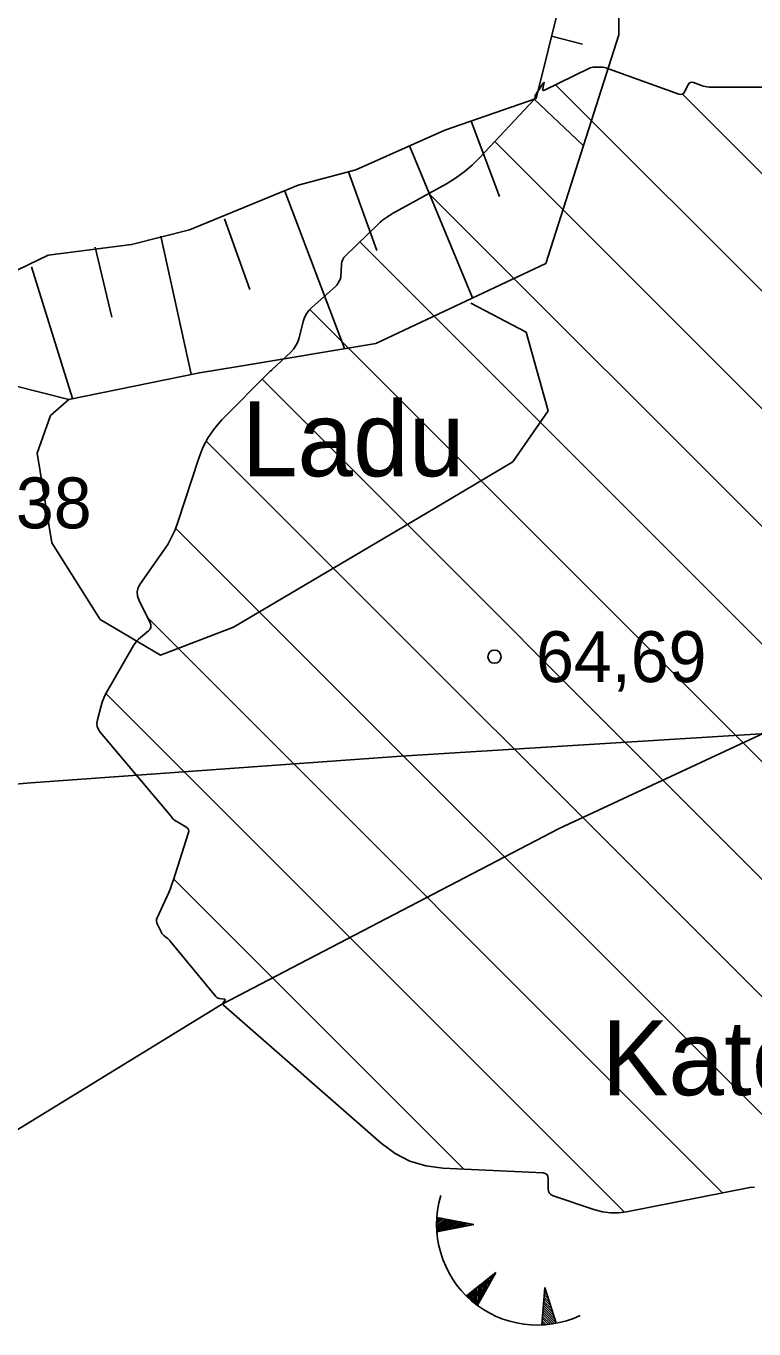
# Model space of a CAD drawing. Extents: x 532503 to 539665, y 6557663 to 6561526.
# Drawn here: x 534790.2 to 534825.2, y 6559684.9 to 6559747.6 of the extents above; entities that cross this region are included whole.
import ezdxf

# ---------------------------------------------------------------- set-up
doc = ezdxf.new("R2010")
doc.units = 0
for name, color, linetype in [('HALJASTUS', 7, 'Continuous'), ('Kaevandatud ala', 7, 'Continuous'), ('KORGUS-EH2000', 7, 'Continuous'), ('Lamami horisontaal_EH2000', 7, 'Continuous'), ('RELJEEF', 7, 'Continuous')]:
    doc.layers.add(name, color=color, linetype=linetype)

msp = doc.modelspace()

# ---------------------------------------------------------------- linework, layer by layer
at = {"layer": 'Kaevandatud ala'}
for p, q in [((534815.659, 6559744.774), (534920.673, 6559639.76)), ((534821.764, 6559744.326), (534917.763, 6559648.327)), ((534812.737, 6559742.04), (534923.583, 6559631.194)), ((534809.572, 6559739.547), (534926.492, 6559622.627)), ((534806.244, 6559737.218), (534929.402, 6559614.06)), ((534803.84, 6559733.966), (534932.312, 6559605.494)), ((534801.542, 6559730.607), (534935.222, 6559596.927)), ((534798.86, 6559727.633), (534938.132, 6559588.361)), ((534797.387, 6559723.448), (534941.041, 6559579.794)), ((534796.047, 6559719.132), (534823.699, 6559691.48)), ((534794.033, 6559715.488), (534818.975, 6559690.547)), ((534797.294, 6559706.571), (534811.248, 6559692.617))]:
    msp.add_line(p, q, dxfattribs=at)
for points in [[(534826.86, 6559744.65), (534823.058, 6559744.665), (534822.96, 6559744.669), (534822.864, 6559744.683), (534822.77, 6559744.705), (534822.677, 6559744.736), (534822.304, 6559744.879), (534822.22, 6559744.898), (534822.148, 6559744.888), (534822.087, 6559744.847), (534822.038, 6559744.776), (534821.864, 6559744.433), (534821.815, 6559744.361), (534821.754, 6559744.32), (534821.681, 6559744.308), (534821.596, 6559744.326), (534818.083, 6559745.584), (534818.016, 6559745.604), (534817.949, 6559745.618), (534817.88, 6559745.626), (534817.811, 6559745.627), (534817.531, 6559745.62), (534817.462, 6559745.614), (534817.395, 6559745.602), (534817.329, 6559745.582), (534817.265, 6559745.555), (534815.132, 6559744.517), (534815.084, 6559744.501), (534815.054, 6559744.507), (534815.042, 6559744.534), (534815.048, 6559744.585), (534815.104, 6559744.83), (534815.113, 6559744.877), (534815.109, 6559744.895), (534815.093, 6559744.885), (534815.065, 6559744.846), (534814.69, 6559744.26), (534814.683, 6559744.248), (534814.679, 6559744.236), (534814.676, 6559744.223), (534814.675, 6559744.21), (534814.675, 6559744.144), (534814.674, 6559744.137), (534814.673, 6559744.13), (534814.67, 6559744.124), (534814.666, 6559744.118), (534814.648, 6559744.095), (534814.643, 6559744.089), (534814.639, 6559744.083), (534814.634, 6559744.077), (534814.629, 6559744.072), (534812.025, 6559741.275), (534811.66, 6559740.912), (534811.27, 6559740.581), (534810.855, 6559740.282), (534810.415, 6559740.015)], [(534810.415, 6559740.015), (534807.827, 6559738.579), (534807.764, 6559738.542), (534807.703, 6559738.505), (534807.642, 6559738.465), (534807.582, 6559738.424), (534807.346, 6559738.256), (534807.287, 6559738.213), (534807.231, 6559738.168), (534807.176, 6559738.12), (534807.123, 6559738.071), (534805.555, 6559736.55), (534805.48, 6559736.464), (534805.424, 6559736.368), (534805.387, 6559736.263), (534805.369, 6559736.15), (534805.327, 6559735.53), (534805.321, 6559735.487), (534805.311, 6559735.445), (534805.297, 6559735.405), (534805.277, 6559735.366), (534805.191, 6559735.212), (534805.167, 6559735.175), (534805.142, 6559735.14), (534805.113, 6559735.107), (534805.081, 6559735.077), (534803.937, 6559734.066), (534803.796, 6559733.922), (534803.681, 6559733.762), (534803.591, 6559733.586), (534803.527, 6559733.394), (534803.324, 6559732.596), (534803.261, 6559732.404), (534803.174, 6559732.226), (534803.061, 6559732.062), (534802.924, 6559731.913), (534802.022, 6559731.055), (534802.02, 6559731.053), (534802.004, 6559731.038), (534801.999, 6559731.035), (534801.993, 6559731.032), (534801.955, 6559731.017), (534801.948, 6559731.014), (534801.941, 6559731.01), (534801.934, 6559731.005), (534801.929, 6559731), (534799.615, 6559728.652), (534799.255, 6559728.242), (534798.948, 6559727.8), (534798.696, 6559727.324), (534798.498, 6559726.816), (534797.493, 6559723.736), (534797.357, 6559723.366), (534797.194, 6559723.009), (534797.004, 6559722.666), (534796.788, 6559722.336), (534795.692, 6559720.79), (534795.583, 6559720.591), (534795.537, 6559720.387), (534795.552, 6559720.179), (534795.629, 6559719.965), (534796.164, 6559718.898), (534796.201, 6559718.789), (534796.2, 6559718.688), (534796.16, 6559718.596), (534796.082, 6559718.511), (534795.69, 6559718.19), (534795.597, 6559718.106), (534795.512, 6559718.015), (534795.436, 6559717.916), (534795.368, 6559717.81), (534794.063, 6559715.545), (534793.981, 6559715.391), (534793.911, 6559715.234), (534793.851, 6559715.072), (534793.802, 6559714.906), (534793.627, 6559714.232), (534793.603, 6559714.068), (534793.617, 6559713.912), (534793.671, 6559713.766), (534793.764, 6559713.628), (534797.126, 6559709.643), (534797.143, 6559709.622), (534797.16, 6559709.601), (534797.177, 6559709.58), (534797.193, 6559709.558), (534797.257, 6559709.471), (534797.274, 6559709.45), (534797.293, 6559709.432), (534797.313, 6559709.415), (534797.336, 6559709.4), (534797.871, 6559709.087), (534797.952, 6559709.024), (534798, 6559708.948), (534798.014, 6559708.86), (534797.997, 6559708.759), (534797.279, 6559706.525), (534797.21, 6559706.32), (534797.135, 6559706.118), (534797.054, 6559705.918), (534796.967, 6559705.721), (534796.502, 6559704.704), (534796.474, 6559704.624), (534796.466, 6559704.544), (534796.477, 6559704.464), (534796.507, 6559704.385), (534796.701, 6559704), (534796.725, 6559703.957), (534796.754, 6559703.917), (534796.787, 6559703.881), (534796.824, 6559703.849), (534796.981, 6559703.725), (534797.02, 6559703.694), (534797.056, 6559703.66), (534797.091, 6559703.624), (534797.124, 6559703.587), (534799.315, 6559700.922), (534799.35, 6559700.887), (534799.39, 6559700.859), (534799.434, 6559700.84), (534799.483, 6559700.829), (534799.719, 6559700.797), (534799.747, 6559700.789), (534799.762, 6559700.775), (534799.763, 6559700.755), (534799.749, 6559700.728), (534799.669, 6559700.61), (534799.655, 6559700.581), (534799.652, 6559700.554), (534799.661, 6559700.528), (534799.682, 6559700.503), (534807.279, 6559693.862), (534807.942, 6559693.37), (534808.657, 6559693.006), (534809.423, 6559692.772), (534810.242, 6559692.666), (534815.061, 6559692.431), (534815.17, 6559692.41), (534815.248, 6559692.359), (534815.294, 6559692.279), (534815.309, 6559692.169), (534815.307, 6559691.669), (534815.321, 6559691.555), (534815.365, 6559691.461), (534815.439, 6559691.39), (534815.542, 6559691.339), (534817.548, 6559690.659), (534817.924, 6559690.558), (534818.302, 6559690.507), (534818.685, 6559690.508), (534819.07, 6559690.559), (534825.004, 6559691.739), (534825.234, 6559691.752)]]:
    msp.add_lwpolyline(points, dxfattribs=at)
at = {"layer": 'KORGUS-EH2000'}
msp.add_circle((534812.725, 6559717.265), 0.32, dxfattribs=at)
at = {"layer": 'Lamami horisontaal_EH2000'}
msp.add_lwpolyline([(534948.61, 6559756.736), (534944.621, 6559753.17), (534942.275, 6559750.842), (534932.369, 6559743.101), (534930.796, 6559741.554), (534928.37, 6559739.225), (534917.897, 6559733.223), (534896.45, 6559722.499), (534881.767, 6559718.623), (534861.677, 6559716.58), (534841.918, 6559714.402), (534826.048, 6559713.586), (534808.234, 6559712.485), (534790.42, 6559711.19), (534772.606, 6559709.668)], dxfattribs=at)
at = {"layer": 'RELJEEF'}
for p, q in [((534816.955, 6559746.724), (534815.476, 6559747.115)), ((534814.627, 6559744.079), (534816.98, 6559741.866)), ((534812.965, 6559739.401), (534811.604, 6559743.03)), ((534808.639, 6559741.833), (534811.666, 6559734.52)), ((534807.071, 6559736.795), (534805.697, 6559740.585)), ((534802.643, 6559739.659), (534805.511, 6559732.083)), ((534800.961, 6559734.928), (534799.733, 6559738.327)), ((534796.668, 6559737.499), (534798.133, 6559730.847)), ((534794.317, 6559733.594), (534793.514, 6559736.959)), ((534790.461, 6559736.018), (534792.433, 6559729.68)), ((534809.943, 6559689.981), (534810.261, 6559690.236)), ((534809.943, 6559689.879), (534810.364, 6559690.216)), ((534809.944, 6559690.085), (534810.158, 6559690.255)), ((534809.946, 6559689.779), (534810.467, 6559690.196)), ((534809.948, 6559690.19), (534810.055, 6559690.275)), ((534809.951, 6559689.68), (534810.57, 6559690.176)), ((534811.735, 6559689.951), (534809.954, 6559690.295)), ((534809.989, 6559689.608), (534810.673, 6559690.156)), ((534810.158, 6559689.641), (534810.777, 6559690.136)), ((534810.328, 6559689.674), (534810.88, 6559690.116)), ((534810.498, 6559689.708), (534810.983, 6559690.096)), ((534810.667, 6559689.741), (534811.086, 6559690.076)), ((534810.837, 6559689.774), (534811.189, 6559690.056)), ((534811.007, 6559689.808), (534811.292, 6559690.036)), ((534811.176, 6559689.841), (534811.395, 6559690.016)), ((534811.346, 6559689.874), (534811.499, 6559689.996)), ((534811.735, 6559689.951), (534809.956, 6559689.601)), ((534811.515, 6559689.908), (534811.602, 6559689.977)), ((534812.798, 6559687.646), (534811.376, 6559686.52)), ((534812.798, 6559687.646), (534811.902, 6559686.069)), ((534812.602, 6559687.301), (534812.608, 6559687.496)), ((534812.687, 6559687.451), (534812.691, 6559687.562)), ((534811.839, 6559686.116), (534811.867, 6559686.909)), ((534811.919, 6559686.098), (534811.95, 6559686.975)), ((534812.004, 6559686.249), (534812.032, 6559687.04)), ((534812.09, 6559686.399), (534812.114, 6559687.105)), ((534812.175, 6559686.549), (534812.197, 6559687.17)), ((534812.26, 6559686.7), (534812.279, 6559687.235)), ((534812.346, 6559686.85), (534812.361, 6559687.301)), ((534812.431, 6559687), (534812.444, 6559687.366)), ((534812.516, 6559687.151), (534812.526, 6559687.431)), ((534815.141, 6559686.929), (534815.005, 6559685.12)), ((534815.141, 6559686.929), (534815.694, 6559685.202)), ((534811.451, 6559686.447), (534811.456, 6559686.583)), ((534811.528, 6559686.375), (534811.538, 6559686.648)), ((534811.606, 6559686.306), (534811.62, 6559686.714)), ((534811.684, 6559686.24), (534811.703, 6559686.779)), ((534811.762, 6559686.177), (534811.785, 6559686.844)), ((534815.473, 6559685.893), (534815.091, 6559686.27)), ((534815.42, 6559686.057), (534815.099, 6559686.374)), ((534815.367, 6559686.222), (534815.107, 6559686.479)), ((534815.314, 6559686.387), (534815.115, 6559686.584)), ((534815.262, 6559686.551), (534815.123, 6559686.689)), ((534815.209, 6559686.716), (534815.131, 6559686.793)), ((534815.519, 6559685.172), (534815.044, 6559685.641)), ((534815.616, 6559685.188), (534815.052, 6559685.746)), ((534815.683, 6559685.234), (534815.06, 6559685.851)), ((534815.631, 6559685.399), (534815.068, 6559685.955)), ((534815.578, 6559685.563), (534815.076, 6559686.06)), ((534815.525, 6559685.728), (534815.083, 6559686.165)), ((534815.11, 6559685.126), (534815.013, 6559685.222)), ((534815.215, 6559685.135), (534815.021, 6559685.327)), ((534815.318, 6559685.145), (534815.028, 6559685.432)), ((534815.42, 6559685.158), (534815.036, 6559685.536))]:
    msp.add_line(p, q, dxfattribs=at)
for points in [[(534817.674, 6559756.458), (534817.029, 6559753.356), (534814.729, 6559744.114), (534810.333, 6559742.589), (534806.05, 6559740.678), (534803.277, 6559739.95), (534798.047, 6559737.796), (534795.265, 6559737.084), (534791.258, 6559736.571), (534788.815, 6559735.402), (534786.318, 6559735.067), (534775.789, 6559736.02), (534764.992, 6559734.97)], [(534788.241, 6559730.651), (534792.253, 6559729.643), (534798.534, 6559730.921), (534800.389, 6559731.23), (534807.021, 6559732.335), (534815.191, 6559736.178), (534818.711, 6559747.173), (534818.725, 6559753.5)], [(534888.706, 6559736.157), (534883.266, 6559737.261), (534876.998, 6559737.256), (534874.032, 6559736.971), (534867.685, 6559735.543), (534861.484, 6559732.298), (534853.872, 6559726.838), (534840.066, 6559721.88), (534826.892, 6559714.144), (534815.845, 6559709.003), (534799.6, 6559700.543), (534787.872, 6559693.35)], [(534811.588, 6559734.264), (534814.247, 6559732.873), (534815.307, 6559729.092), (534813.612, 6559726.641), (534809.463, 6559724.163), (534800.176, 6559718.684), (534796.656, 6559717.344), (534793.751, 6559719.058), (534791.433, 6559722.736), (534790.726, 6559727.06), (534791.363, 6559728.865), (534792.253, 6559729.643)]]:
    msp.add_lwpolyline(points, dxfattribs=at)
msp.add_arc((534814.786, 6559689.959), 4.844, 163.42341, 295.17451, dxfattribs=at)

# ---------------------------------------------------------------- texts
at = {"layer": 'HALJASTUS'}
for s, p in [('Ladu', (534800.572, 6559725.943)), ('Katend', (534817.881, 6559696.172))]:
    msp.add_text(s, height=3.6, dxfattribs=at).set_placement(p)
at = {"layer": 'KORGUS-EH2000'}
for s, p in [('64,38 ', (534785.148, 6559723.437)), ('64,69 ', (534814.725, 6559716.04))]:
    msp.add_text(s, height=2.45, dxfattribs=at).set_placement(p)

doc.saveas('drawing.dxf')
